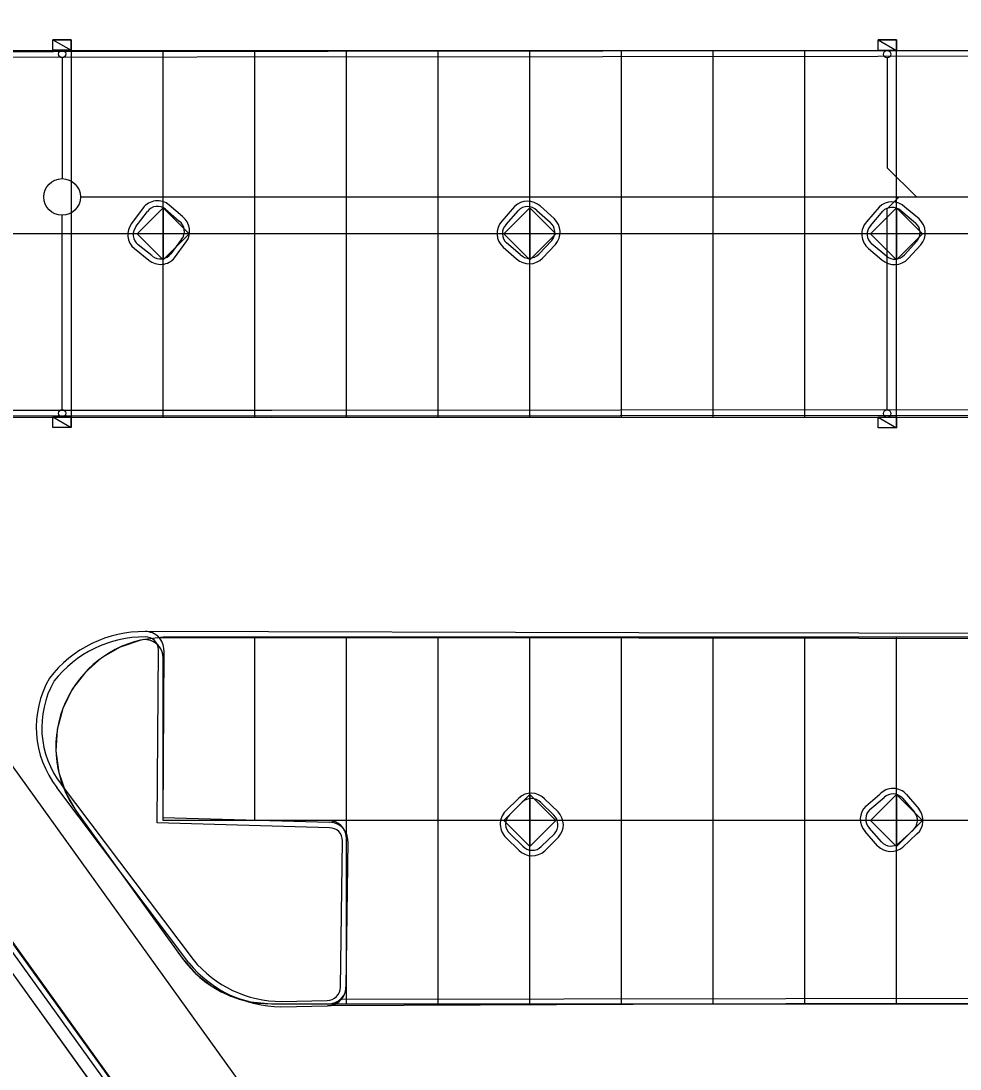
# Model space of a CAD drawing. Extents: x -264205 to -263659, y -1242401 to -1241986.
# Drawn here: x -264178.45 to -264152.84, y -1242230.26 to -1242201.68 of the extents above; entities that cross this region are included whole.
import ezdxf

# ---------------------------------------------------------------- set-up
doc = ezdxf.new("R2010")
doc.units = 0
for name, color, linetype in [('PROJEKT_OBRUBNIKY_KOMUNIKACIE', 7, 'Continuous'), ('PROJEKT_TDZ_VODOROVNE', 7, 'Continuous'), ('SITUACIA_DSP_2D', 7, 'Continuous'), ('SO_20-3_OBRUBNIKY_DOLNA_HRANA', 7, 'Continuous'), ('SO_20-3_OBRUBNIKY_HORNA_HRANA', 7, 'Continuous')]:
    doc.layers.add(name, color=color, linetype=linetype)

msp = doc.modelspace()

# ---------------------------------------------------------------- linework, layer by layer
at = {"layer": 'PROJEKT_OBRUBNIKY_KOMUNIKACIE'}
for p, q in [((-264204.694, -1242191.482), (-264115.871, -1242314.982)), ((-264204.078, -1242191.482), (-264119.571, -1242308.982)), ((-264184.568, -1242202.482), (-264134.568, -1242202.482)), ((-264174.568, -1242206.775), (-264175.275, -1242207.482)), ((-264173.861, -1242207.482), (-264174.568, -1242206.775)), ((-264174.568, -1242206.775), (-264174.568, -1242208.189)), ((-264174.568, -1242208.189), (-264174.568, -1242206.775)), ((-264164.568, -1242206.775), (-264165.275, -1242207.482)), ((-264163.861, -1242207.482), (-264164.568, -1242206.775)), ((-264164.568, -1242206.775), (-264164.568, -1242208.189)), ((-264164.568, -1242208.189), (-264164.568, -1242206.775)), ((-264154.568, -1242206.775), (-264155.275, -1242207.482)), ((-264153.861, -1242207.482), (-264154.568, -1242206.775)), ((-264154.568, -1242206.775), (-264154.568, -1242208.189)), ((-264154.568, -1242208.189), (-264154.568, -1242206.775)), ((-264175.275, -1242207.482), (-264174.568, -1242208.189)), ((-264174.568, -1242208.189), (-264173.861, -1242207.482)), ((-264165.275, -1242207.482), (-264164.568, -1242208.189)), ((-264164.568, -1242208.189), (-264163.861, -1242207.482)), ((-264155.275, -1242207.482), (-264154.568, -1242208.189)), ((-264154.568, -1242208.189), (-264153.861, -1242207.482)), ((-264182.068, -1242212.482), (-264134.568, -1242212.482)), ((-264175.182, -1242218.562), (-264175.739, -1242218.752)), ((-264175.093, -1242218.549), (-264175.182, -1242218.562)), ((-264175.003, -1242218.553), (-264175.093, -1242218.549)), ((-264174.568, -1242218.482), (-264175.068, -1242218.549)), ((-264174.916, -1242218.573), (-264175.003, -1242218.553)), ((-264174.833, -1242218.608), (-264174.916, -1242218.573)), ((-264174.757, -1242218.657), (-264174.833, -1242218.608)), ((-264134.568, -1242218.482), (-264174.568, -1242218.482)), ((-264175.739, -1242218.752), (-264176.247, -1242219.047)), ((-264174.692, -1242218.719), (-264174.757, -1242218.657)), ((-264174.639, -1242218.791), (-264174.692, -1242218.719)), ((-264174.6, -1242218.872), (-264174.639, -1242218.791)), ((-264174.576, -1242218.959), (-264174.6, -1242218.872)), ((-264176.247, -1242219.047), (-264176.689, -1242219.436)), ((-264174.568, -1242219.049), (-264174.576, -1242218.959)), ((-264174.568, -1242223.482), (-264174.568, -1242219.049)), ((-264176.689, -1242219.436), (-264177.046, -1242219.903)), ((-264177.046, -1242219.903), (-264177.305, -1242220.431)), ((-264177.305, -1242220.431), (-264177.456, -1242220.999)), ((-264177.456, -1242220.999), (-264177.493, -1242221.586)), ((-264177.493, -1242221.586), (-264177.415, -1242222.169)), ((-264177.415, -1242222.169), (-264177.225, -1242222.725)), ((-264177.225, -1242222.725), (-264176.93, -1242223.234)), ((-264164.568, -1242222.775), (-264165.275, -1242223.482)), ((-264163.861, -1242223.482), (-264164.568, -1242222.775)), ((-264164.568, -1242222.775), (-264164.568, -1242224.189)), ((-264164.568, -1242224.189), (-264164.568, -1242222.775)), ((-264154.568, -1242222.775), (-264155.275, -1242223.482)), ((-264153.861, -1242223.482), (-264154.568, -1242222.775)), ((-264154.568, -1242222.775), (-264154.568, -1242224.189)), ((-264154.568, -1242224.189), (-264154.568, -1242222.775)), ((-264176.93, -1242223.234), (-264174.054, -1242227.234)), ((-264170.068, -1242223.482), (-264174.568, -1242223.482)), ((-264169.97, -1242223.492), (-264170.068, -1242223.482)), ((-264169.876, -1242223.52), (-264169.97, -1242223.492)), ((-264165.275, -1242223.482), (-264164.568, -1242224.189)), ((-264164.568, -1242224.189), (-264163.861, -1242223.482)), ((-264155.275, -1242223.482), (-264154.568, -1242224.189)), ((-264154.568, -1242224.189), (-264153.861, -1242223.482)), ((-264169.79, -1242223.567), (-264169.876, -1242223.52)), ((-264169.714, -1242223.629), (-264169.79, -1242223.567)), ((-264169.652, -1242223.704), (-264169.714, -1242223.629)), ((-264169.606, -1242223.791), (-264169.652, -1242223.704)), ((-264169.577, -1242223.885), (-264169.606, -1242223.791)), ((-264169.568, -1242223.982), (-264169.577, -1242223.885)), ((-264169.568, -1242227.982), (-264169.568, -1242223.982)), ((-264174.054, -1242227.234), (-264173.68, -1242227.661)), ((-264173.68, -1242227.661), (-264173.233, -1242228.011)), ((-264173.233, -1242228.011), (-264172.728, -1242228.269)), ((-264169.577, -1242228.08), (-264169.568, -1242227.982)), ((-264172.728, -1242228.269), (-264172.183, -1242228.429)), ((-264169.79, -1242228.398), (-264169.714, -1242228.336)), ((-264169.714, -1242228.336), (-264169.652, -1242228.26)), ((-264169.652, -1242228.26), (-264169.606, -1242228.174)), ((-264169.606, -1242228.174), (-264169.577, -1242228.08)), ((-264172.183, -1242228.429), (-264171.618, -1242228.482)), ((-264171.618, -1242228.482), (-264170.068, -1242228.482)), ((-264170.068, -1242228.482), (-264169.97, -1242228.473)), ((-264170.068, -1242228.482), (-264134.568, -1242228.482)), ((-264169.97, -1242228.473), (-264169.876, -1242228.444)), ((-264169.876, -1242228.444), (-264169.79, -1242228.398))]:
    msp.add_line(p, q, dxfattribs=at)
msp.add_lwpolyline([(-264204.694, -1242191.482), (-264137.78, -1242284.52), (-264125.581, -1242301.482)], dxfattribs=at)
at = {"layer": 'PROJEKT_TDZ_VODOROVNE'}
for p, q in [((-264177.068, -1242207.482), (-264177.068, -1242202.482)), ((-264174.568, -1242207.482), (-264174.568, -1242202.482)), ((-264172.068, -1242207.482), (-264172.068, -1242202.482)), ((-264169.568, -1242207.482), (-264169.568, -1242202.482)), ((-264167.068, -1242207.482), (-264167.068, -1242202.482)), ((-264164.568, -1242207.482), (-264164.568, -1242202.482)), ((-264162.068, -1242207.482), (-264162.068, -1242202.482)), ((-264159.568, -1242207.482), (-264159.568, -1242202.482)), ((-264157.068, -1242207.482), (-264157.068, -1242202.482)), ((-264154.568, -1242207.482), (-264154.568, -1242202.482)), ((-264134.568, -1242207.482), (-264184.568, -1242207.482)), ((-264177.068, -1242212.482), (-264177.068, -1242207.482)), ((-264134.568, -1242207.482), (-264175.568, -1242207.482)), ((-264174.568, -1242212.482), (-264174.568, -1242207.482)), ((-264172.068, -1242212.482), (-264172.068, -1242207.482)), ((-264169.568, -1242212.482), (-264169.568, -1242207.482)), ((-264167.068, -1242212.482), (-264167.068, -1242207.482)), ((-264164.568, -1242212.482), (-264164.568, -1242207.482)), ((-264162.068, -1242212.482), (-264162.068, -1242207.482)), ((-264159.568, -1242212.482), (-264159.568, -1242207.482)), ((-264157.068, -1242212.482), (-264157.068, -1242207.482)), ((-264154.568, -1242212.482), (-264154.568, -1242207.482)), ((-264172.068, -1242223.482), (-264172.068, -1242218.482)), ((-264169.568, -1242223.482), (-264169.568, -1242218.482)), ((-264167.068, -1242223.482), (-264167.068, -1242218.482)), ((-264164.568, -1242223.482), (-264164.568, -1242218.482)), ((-264162.068, -1242223.482), (-264162.068, -1242218.482)), ((-264159.568, -1242223.482), (-264159.568, -1242218.482)), ((-264157.068, -1242223.482), (-264157.068, -1242218.482)), ((-264154.568, -1242223.482), (-264154.568, -1242218.482)), ((-264134.568, -1242223.482), (-264174.568, -1242223.482)), ((-264169.568, -1242228.482), (-264169.568, -1242223.482)), ((-264167.068, -1242228.482), (-264167.068, -1242223.482)), ((-264164.568, -1242228.482), (-264164.568, -1242223.482)), ((-264162.068, -1242228.482), (-264162.068, -1242223.482)), ((-264159.568, -1242228.482), (-264159.568, -1242223.482)), ((-264157.068, -1242228.482), (-264157.068, -1242223.482)), ((-264154.568, -1242228.482), (-264154.568, -1242223.482))]:
    msp.add_line(p, q, dxfattribs=at)
at = {"layer": 'SITUACIA_DSP_2D'}
for p, q in [((-264204.694, -1242191.482), (-264115.871, -1242314.982)), ((-264204.694, -1242191.482), (-264137.78, -1242284.52)), ((-264204.078, -1242191.482), (-264119.75, -1242308.732)), ((-264177.574, -1242202.186), (-264177.074, -1242202.186)), ((-264177.574, -1242202.476), (-264177.574, -1242202.186)), ((-264177.574, -1242202.186), (-264177.074, -1242202.476)), ((-264177.574, -1242202.186), (-264177.074, -1242202.476)), ((-264177.074, -1242202.186), (-264177.574, -1242202.186)), ((-264177.074, -1242202.186), (-264177.074, -1242202.476)), ((-264177.074, -1242202.476), (-264177.074, -1242202.186)), ((-264155.074, -1242202.192), (-264154.574, -1242202.192)), ((-264155.074, -1242202.482), (-264155.074, -1242202.192)), ((-264155.074, -1242202.192), (-264154.574, -1242202.482)), ((-264155.074, -1242202.192), (-264154.574, -1242202.482)), ((-264154.574, -1242202.192), (-264155.074, -1242202.192)), ((-264154.574, -1242202.192), (-264154.574, -1242202.482)), ((-264154.574, -1242202.482), (-264154.574, -1242202.192)), ((-264177.074, -1242202.476), (-264177.574, -1242202.476)), ((-264154.574, -1242202.482), (-264155.074, -1242202.482)), ((-264177.324, -1242202.676), (-264177.324, -1242205.976)), ((-264154.824, -1242202.682), (-264154.824, -1242205.68)), ((-264154.824, -1242205.68), (-264154.029, -1242206.476)), ((-264176.824, -1242206.476), (-264124.354, -1242206.476)), ((-264154.824, -1242206.801), (-264154.499, -1242206.476)), ((-264174.568, -1242206.775), (-264175.275, -1242207.482)), ((-264173.861, -1242207.482), (-264174.568, -1242206.775)), ((-264164.568, -1242206.775), (-264165.275, -1242207.482)), ((-264163.861, -1242207.482), (-264164.568, -1242206.775)), ((-264154.568, -1242206.775), (-264155.275, -1242207.482)), ((-264154.824, -1242212.282), (-264154.824, -1242206.801)), ((-264153.861, -1242207.482), (-264154.568, -1242206.775)), ((-264177.324, -1242212.276), (-264177.324, -1242206.976)), ((-264175.275, -1242207.482), (-264174.568, -1242208.189)), ((-264174.568, -1242208.189), (-264173.861, -1242207.482)), ((-264165.275, -1242207.482), (-264164.568, -1242208.189)), ((-264164.568, -1242208.189), (-264163.861, -1242207.482)), ((-264155.275, -1242207.482), (-264154.568, -1242208.189)), ((-264154.568, -1242208.189), (-264153.861, -1242207.482)), ((-264177.574, -1242212.476), (-264177.074, -1242212.476)), ((-264177.574, -1242212.766), (-264177.574, -1242212.476)), ((-264177.574, -1242212.476), (-264177.074, -1242212.766)), ((-264177.574, -1242212.476), (-264177.074, -1242212.766)), ((-264177.074, -1242212.476), (-264177.574, -1242212.476)), ((-264177.074, -1242212.476), (-264177.074, -1242212.766)), ((-264177.074, -1242212.766), (-264177.074, -1242212.476)), ((-264155.074, -1242212.482), (-264154.574, -1242212.482)), ((-264155.074, -1242212.772), (-264155.074, -1242212.482)), ((-264155.074, -1242212.482), (-264154.574, -1242212.772)), ((-264155.074, -1242212.482), (-264154.574, -1242212.772)), ((-264154.574, -1242212.482), (-264155.074, -1242212.482)), ((-264154.574, -1242212.482), (-264154.574, -1242212.772)), ((-264154.574, -1242212.772), (-264154.574, -1242212.482)), ((-264177.074, -1242212.766), (-264177.574, -1242212.766)), ((-264154.574, -1242212.772), (-264155.074, -1242212.772)), ((-264181.951, -1242217.458), (-264153.34, -1242257.238)), ((-264164.568, -1242222.775), (-264165.275, -1242223.482)), ((-264163.861, -1242223.482), (-264164.568, -1242222.775)), ((-264154.568, -1242222.775), (-264155.275, -1242223.482)), ((-264153.861, -1242223.482), (-264154.568, -1242222.775)), ((-264176.93, -1242223.234), (-264174.054, -1242227.234)), ((-264165.275, -1242223.482), (-264164.568, -1242224.189)), ((-264164.568, -1242224.189), (-264163.861, -1242223.482)), ((-264155.275, -1242223.482), (-264154.568, -1242224.189)), ((-264154.568, -1242224.189), (-264153.861, -1242223.482)), ((-264169.568, -1242227.982), (-264169.568, -1242223.982)), ((-264171.618, -1242228.482), (-264170.068, -1242228.482))]:
    msp.add_line(p, q, dxfattribs=at)
msp.add_lwpolyline([(-264170.068, -1242223.482), (-264174.568, -1242223.482), (-264174.568, -1242219.049)], dxfattribs=at)
for centre, radius in [((-264177.324, -1242202.576), 0.1), ((-264154.824, -1242202.582), 0.1), ((-264177.324, -1242206.476), 0.5), ((-264177.324, -1242212.376), 0.1), ((-264154.824, -1242212.382), 0.1)]:
    msp.add_circle(centre, radius, dxfattribs=at)
for centre, radius, start, end in [((-264174.495, -1242221.482), 3, 103.2476, 215.724), ((-264175.068, -1242219.049), 0.5, 0, 103.2476), ((-264170.068, -1242223.982), 0.5, 0, 90), ((-264171.618, -1242225.482), 3, 215.724, 270), ((-264170.068, -1242227.982), 0.5, 270, 0)]:
    msp.add_arc(centre, radius, start, end, dxfattribs=at)
at = {"layer": 'SO_20-3_OBRUBNIKY_DOLNA_HRANA'}
for p, q in [((-264175.115, -1242206.774), (-264175.429, -1242207.199)), ((-264174.043, -1242207.01), (-264174.409, -1242206.695)), ((-264164.986, -1242206.737), (-264165.337, -1242207.137)), ((-264163.909, -1242207.067), (-264164.283, -1242206.731)), ((-264155.046, -1242206.758), (-264155.387, -1242207.151)), ((-264153.953, -1242207.076), (-264154.339, -1242206.751)), ((-264174.257, -1242208.133), (-264173.94, -1242207.703)), ((-264175.354, -1242207.883), (-264174.959, -1242208.198)), ((-264165.296, -1242207.848), (-264164.93, -1242208.16)), ((-264164.221, -1242208.144), (-264163.872, -1242207.771)), ((-264155.334, -1242207.881), (-264154.971, -1242208.187)), ((-264154.251, -1242208.154), (-264153.91, -1242207.784)), ((-264173.865, -1242227.365), (-264177.469, -1242222.581)), ((-264164.871, -1242222.869), (-264165.234, -1242223.227)), ((-264164.169, -1242222.891), (-264163.801, -1242223.246)), ((-264155.408, -1242223.09), (-264155.026, -1242222.764)), ((-264154.295, -1242222.772), (-264153.961, -1242223.162)), ((-264169.531, -1242224.043), (-264169.586, -1242228.025)), ((-264164.87, -1242224.291), (-264165.215, -1242223.956)), ((-264163.791, -1242223.936), (-264164.164, -1242224.309)), ((-264155.084, -1242224.169), (-264155.429, -1242223.78)), ((-264154.014, -1242223.849), (-264154.397, -1242224.205)), ((-264171.356, -1242228.559), (-264170.091, -1242228.533))]:
    msp.add_line(p, q, dxfattribs=at)
for points in [[(-264179.08, -1242196.474), (-264200.47, -1242196.472), (-264195.765, -1242203.023), (-264189.923, -1242211.168), (-264184.11, -1242219.268), (-264178.281, -1242227.391), (-264171.252, -1242237.149), (-264164.83, -1242246.079), (-264158.406, -1242254.997), (-264151.981, -1242263.929), (-264145.549, -1242272.885), (-264139.496, -1242281.305), (-264132.148, -1242291.541), (-264125.165, -1242301.265), (-264124.808, -1242301.762)], [(-264134.11, -1242202.476), (-264147.578, -1242202.485), (-264162.578, -1242202.5), (-264185.058, -1242202.528)], [(-264184.725, -1242202.666), (-264162.575, -1242202.645), (-264147.576, -1242202.628), (-264134.442, -1242202.625)], [(-264134.418, -1242212.255), (-264152.594, -1242212.281), (-264171.607, -1242212.3), (-264182.247, -1242212.302)], [(-264182.566, -1242212.438), (-264171.604, -1242212.447), (-264152.604, -1242212.425), (-264134.055, -1242212.391)], [(-264134.113, -1242218.351), (-264149.599, -1242218.377), (-264161.594, -1242218.359), (-264175.058, -1242218.33)], [(-264174.683, -1242218.492), (-264161.599, -1242218.503), (-264149.597, -1242218.521), (-264134.479, -1242218.533)], [(-264174.553, -1242218.838), (-264174.581, -1242223.402), (-264170.032, -1242223.53)], [(-264169.7, -1242228.35), (-264157.591, -1242228.333), (-264146.598, -1242228.326), (-264134.446, -1242228.327)], [(-264134.12, -1242228.465), (-264146.604, -1242228.473), (-264157.591, -1242228.481), (-264170.091, -1242228.533)]]:
    msp.add_lwpolyline(points, dxfattribs=at)
msp.add_arc((-264175.039, -1242207.502), 0.494, 142.0881, 230.4268, dxfattribs=at)
for centre, major_axis, ratio, start_param, end_param in [((-264174.724, -1242207.074), (-0.036, -0.492), 0.999308, 2.520309, 4.130532), ((-264164.632, -1242207.086), (-0.405, -0.29), 0.998526, 3.313807, 4.882779), ((-264154.689, -1242207.11), (-0.361, -0.348), 0.999457, 3.173462, 4.737413), ((-264174.351, -1242207.41), (0.421, 0.278), 0.999969, 5.080714, 6.615445), ((-264164.958, -1242207.472), (-0.377, -0.337), 0.99987, 4.829572, 6.39205), ((-264164.247, -1242207.438), (-0.066, 0.498), 0.999345, 3.855603, 5.412262), ((-264155.008, -1242207.49), (-0.078, -0.503), 0.999834, 4.136108, 5.742051), ((-264154.288, -1242207.452), (-0.214, 0.456), 0.999993, 3.552487, 5.116074), ((-264174.64, -1242207.818), (0.331, -0.369), 0.999844, 4.853682, 6.434325), ((-264164.584, -1242207.791), (0.486, -0.144), 0.999137, 4.247319, 5.798264), ((-264154.628, -1242207.808), (0.415, -0.298), 0.999188, 4.598411, 6.163316), ((-264175.097, -1242221.569), (-3.235, -0.19), 0.999418, 4.64153, 5.570751), ((-264175.05, -1242218.827), (0.351, -0.353), 0.999799, 0.766822, 2.374771), ((-264175.342, -1242220.94), (-2.624, 0.578), 0.999702, 5.977213, 7.15726), ((-264154.664, -1242223.107), (-0.467, 0.174), 0.999602, 4.236346, 5.880759), ((-264164.531, -1242223.233), (-0.016, 0.498), 0.999633, 5.437792, 7.003305), ((-264155.063, -1242223.446), (0.387, -0.309), 0.999802, 3.014173, 4.555504), ((-264154.342, -1242223.478), (0.067, 0.491), 0.999687, 4.00131, 5.53952), ((-264164.865, -1242223.582), (0.013, -0.512), 0.999978, 3.920012, 5.504766), ((-264164.15, -1242223.596), (-0.288, 0.402), 0.999884, 3.333579, 4.878308), ((-264170.033, -1242224.032), (-0.439, -0.245), 0.999662, 2.611209, 4.201833), ((-264164.508, -1242223.943), (0.448, -0.226), 0.999453, 4.374652, 5.934929), ((-264154.722, -1242223.832), (-0.023, -0.494), 0.999619, 5.507232, 7.046794), ((-264171.333, -1242225.278), (3.132, -0.984), 0.99952, 4.135489, 5.009544), ((-264170.087, -1242228.032), (0.477, -0.155), 0.999793, 5.020254, 6.611437)]:
    msp.add_ellipse(centre, major_axis=major_axis, ratio=ratio, start_param=start_param, end_param=end_param, dxfattribs=at)
at = {"layer": 'SO_20-3_OBRUBNIKY_HORNA_HRANA'}
for p, q in [((-264175.304, -1242207.274), (-264174.995, -1242206.87)), ((-264174.503, -1242206.806), (-264174.129, -1242207.132)), ((-264165.219, -1242207.223), (-264164.882, -1242206.849)), ((-264164.378, -1242206.845), (-264164.017, -1242207.167)), ((-264155.283, -1242207.262), (-264154.947, -1242206.866)), ((-264154.453, -1242206.846), (-264154.051, -1242207.181)), ((-264174.065, -1242207.628), (-264174.358, -1242208.024)), ((-264164.83, -1242208.047), (-264165.204, -1242207.731)), ((-264163.973, -1242207.662), (-264164.327, -1242208.038)), ((-264154.846, -1242208.088), (-264155.252, -1242207.756)), ((-264154.017, -1242207.685), (-264154.354, -1242208.052)), ((-264174.864, -1242208.085), (-264175.251, -1242207.777)), ((-264177.346, -1242222.496), (-264173.754, -1242227.275)), ((-264155.297, -1242223.182), (-264154.91, -1242222.855)), ((-264154.409, -1242222.869), (-264154.082, -1242223.25)), ((-264165.125, -1242223.329), (-264164.781, -1242222.985)), ((-264164.272, -1242222.992), (-264163.919, -1242223.334)), ((-264154.979, -1242224.067), (-264155.317, -1242223.682)), ((-264154.119, -1242223.742), (-264154.497, -1242224.093)), ((-264169.733, -1242228.027), (-264169.681, -1242224.039)), ((-264164.763, -1242224.181), (-264165.109, -1242223.845)), ((-264163.9, -1242223.843), (-264164.256, -1242224.189)), ((-264171.341, -1242228.418), (-264170.094, -1242228.39))]:
    msp.add_line(p, q, dxfattribs=at)
for points in [[(-264204.226, -1242191.388), (-264204.22, -1242191.499), (-264200.55, -1242196.62), (-264195.884, -1242203.112), (-264190.046, -1242211.249), (-264184.226, -1242219.352), (-264178.398, -1242227.475), (-264171.378, -1242237.231), (-264164.951, -1242246.159), (-264158.525, -1242255.075), (-264152.106, -1242264.005), (-264145.671, -1242272.964), (-264139.631, -1242281.361), (-264132.272, -1242291.613), (-264125.285, -1242301.347), (-264124.926, -1242301.846)], [(-264170.032, -1242223.681), (-264174.729, -1242223.546), (-264174.7, -1242218.828)]]:
    msp.add_lwpolyline(points, dxfattribs=at)
for centre, major_axis, ratio, start_param, end_param in [((-264174.719, -1242207.074), (0.192, 0.285), 0.998416, 6.196667, 7.810173), ((-264164.629, -1242207.085), (-0.289, -0.193), 0.997405, 3.316497, 4.941811), ((-264154.69, -1242207.122), (-0.318, -0.176), 0.998534, 3.500095, 4.994891), ((-264174.343, -1242207.412), (0.091, -0.341), 0.999551, 0.648448, 2.225311), ((-264164.229, -1242207.435), (-0.263, 0.219), 0.999964, 3.11009, 4.73871), ((-264154.285, -1242207.45), (-0.095, 0.344), 0.999803, 3.72526, 5.297976), ((-264175.038, -1242207.5), (0.007, -0.349), 0.999735, 3.989074, 5.60762), ((-264164.958, -1242207.469), (-0.072, -0.352), 0.999075, 4.156349, 5.730166), ((-264155.016, -1242207.493), (0.094, -0.34), 0.999809, 3.727362, 5.281006), ((-264174.641, -1242207.808), (0.349, -0.072), 0.999073, 4.239407, 5.834834), ((-264164.583, -1242207.791), (0.345, -0.089), 0.998646, 4.199122, 5.767175), ((-264154.619, -1242207.814), (0.095, -0.343), 0.999581, 5.318165, 6.851043), ((-264175.086, -1242221.579), (-3.104, -0.089), 0.999443, 4.675385, 5.598376), ((-264175.045, -1242218.821), (0.291, -0.185), 0.999814, 0.546101, 2.18113), ((-264175.352, -1242220.942), (-2.522, 0.171), 0.999676, 5.830858, 7.013208), ((-264164.53, -1242223.233), (-0.245, -0.254), 0.999287, 3.090815, 4.70239), ((-264154.666, -1242223.099), (-0.259, -0.227), 0.999033, 3.149842, 4.77799), ((-264155.058, -1242223.442), (-0.196, 0.294), 0.999303, 0.154553, 1.728117), ((-264164.877, -1242223.579), (-0.049, -0.35), 0.998366, 4.062287, 5.703068), ((-264164.159, -1242223.598), (0.059, 0.352), 0.999813, 4.122485, 5.71135), ((-264154.356, -1242223.477), (0.063, 0.351), 0.999205, 4.049054, 5.579469), ((-264170.026, -1242224.025), (-0.331, 0.097), 0.997604, 3.387013, 5.013937), ((-264164.506, -1242223.947), (0.345, -0.048), 0.997959, 4.020973, 5.651512), ((-264154.726, -1242223.841), (0.231, -0.249), 0.997432, 4.69232, 6.272976), ((-264171.322, -1242225.259), (3.001, -0.989), 0.999776, 4.152132, 5.024521), ((-264170.094, -1242228.029), (0.004, 0.361), 0.999749, 3.151838, 4.730405)]:
    msp.add_ellipse(centre, major_axis=major_axis, ratio=ratio, start_param=start_param, end_param=end_param, dxfattribs=at)

doc.saveas('drawing.dxf')
